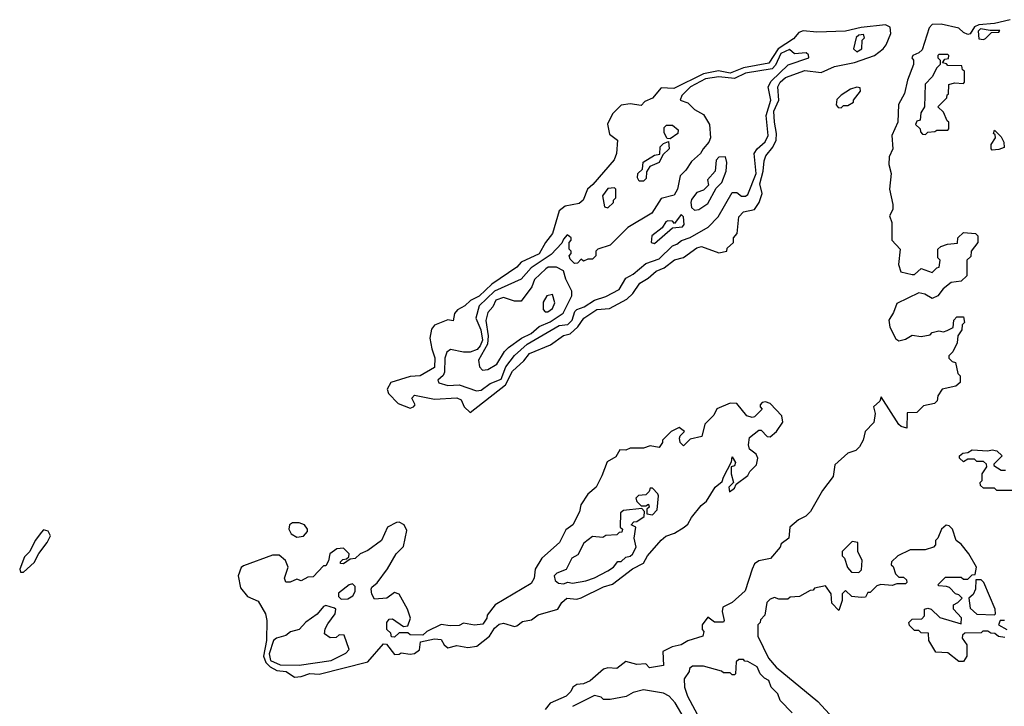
# Model space of a CAD drawing. Extents: x 2769579 to 2883812, y 684207 to 828660.
# Tile 289 of 505: x 2805868 to 2810299, y 817079 to 820166. Entities that reach past the tile are written whole.
import ezdxf

# ---------------------------------------------------------------- set-up
doc = ezdxf.new("R2010")
doc.units = 0

msp = doc.modelspace()

# ---------------------------------------------------------------- linework, layer by layer
at = {"layer": '0CON02XD'}
for points in [[(2807895, 818400), (2808054, 818525), (2808085, 818586.2), (2808137, 818633), (2808162.5, 818665), (2808255.9, 818704.1), (2808315, 818746.2), (2808345.8, 818754.2), (2808380, 818785), (2808406.7, 818825), (2808465, 818863.3), (2808521.7, 818868.3), (2808600.7, 818909.3), (2808627.5, 818935), (2808658.3, 818981.7), (2808696.1, 819003.9), (2808732.5, 819035), (2808768.8, 819051.2), (2808815, 819086.7), (2808855, 819096.7), (2808915, 819141.2), (2808936.1, 819146.1), (2809015, 819117.5), (2809050, 819125), (2809051.7, 819138.3), (2809080, 819165), (2809080, 819185), (2809097.5, 819205), (2809105, 819280), (2809125, 819302.5), (2809175, 819312.5), (2809195.9, 819344.1), (2809210, 819385), (2809198.8, 819428.8), (2809214.2, 819485), (2809218, 819532), (2809225.9, 819554.1), (2809257.3, 819592.7), (2809272, 819625), (2809274, 819655), (2809264.2, 819705), (2809262.5, 819755), (2809284.2, 819805), (2809280, 819865), (2809290, 819885), (2809315, 819905.8), (2809401.7, 819938.3), (2809475, 819928.6), (2809535, 819955.8), (2809625, 819974.2), (2809715, 820005.7), (2809753.8, 820035), (2809766.9, 820053.1), (2809788.9, 820105), (2809785, 820133.3), (2809765, 820142.9), (2809655, 820131.8), (2809585, 820115.4), (2809455, 820110.9), (2809394.4, 820115.6), (2809375, 820108.6), (2809350.2, 820079.8), (2809281.1, 820035), (2809239.2, 819970.8), (2809125, 819950), (2809065, 819926.7), (2809013.5, 819936.5), (2808945, 819923.1), (2808812.3, 819857.7), (2808755, 819860), (2808716.4, 819813.6), (2808681.7, 819798.3), (2808665, 819780), (2808615, 819787.5), (2808575, 819782.5), (2808535, 819742.5), (2808513.9, 819696.1), (2808521.7, 819651.7), (2808557.5, 819625), (2808553.3, 819565), (2808543.6, 819536.4), (2808446.7, 819425), (2808422.5, 819405), (2808403.3, 819355), (2808385, 819340), (2808322.3, 819327.7), (2808295, 819307.5), (2808266, 819205), (2808234, 819165), (2808205, 819114), (2808125, 819076.7), (2808105, 819053.3), (2807992.1, 818977.9), (2807935, 818922.5), (2807895.9, 818904.1), (2807870.5, 818879.5), (2807837.7, 818862.3), (2807823.8, 818845), (2807818.3, 818811.7), (2807795, 818816.7), (2807735, 818793.3), (2807721.2, 818775), (2807714, 818735), (2807723, 818687), (2807736.1, 818646.1), (2807735, 818602.5), (2807670, 818565), (2807625, 818561.2), (2807537.5, 818535), (2807520.8, 818505), (2807527.5, 818485), (2807571.1, 818441.1), (2807625, 818420), (2807640, 818425), (2807647.5, 818435), (2807632.5, 818465), (2807645, 818477.5), (2807735, 818460), (2807835, 818466.7), (2807855, 818457.5), (2807867.5, 818425), (2807895, 818400)], [(2810325, 820166.4), (2810255, 820148.8), (2810185, 820143.1), (2810165.7, 820135), (2810145, 820103.3), (2810135, 820100), (2810115, 820108.8), (2810095, 820127.8), (2810015, 820146.4), (2809975, 820144.4), (2809960.9, 820129.1), (2809929.1, 820030.9), (2809915, 820017.1), (2809887.5, 820005), (2809882.5, 819995), (2809890, 819985), (2809890, 819965), (2809863.3, 819895), (2809850, 819835), (2809823.3, 819785), (2809820, 819705), (2809792.5, 819645), (2809797.5, 819585), (2809780.7, 819549.3), (2809780, 819515), (2809790, 819475), (2809782.5, 819405), (2809797.5, 819335), (2809797, 819313), (2809782.5, 819285), (2809792.5, 819255), (2809793.3, 819175), (2809830, 819135), (2809822.5, 819065), (2809833, 819033), (2809885, 819020), (2809895, 819020), (2809925, 819047.5), (2809975, 819030), (2809995, 819050), (2810006.4, 819053.6), (2810010, 819085), (2810000, 819095), (2810000, 819135), (2810013, 819147), (2810043, 819157), (2810088.3, 819161.7), (2810090, 819185), (2810115, 819210), (2810170, 819205), (2810180, 819195), (2810180, 819165), (2810150, 819125), (2810148.3, 819101.7), (2810130, 819085), (2810130, 819015), (2810105, 818990), (2810060, 818985), (2810023.6, 818956.4), (2810000, 818925), (2809975, 818912.5), (2809941.7, 818931.7), (2809915, 818937.5), (2809815, 818890), (2809800.7, 818849.3), (2809780, 818815), (2809783.6, 818783.6), (2809810.7, 818730.7), (2809825, 818722.5), (2809855, 818730), (2809885, 818747.5), (2809925, 818742.5), (2809965, 818750), (2809975, 818760), (2810005, 818767.5), (2810025, 818762.5), (2810041.7, 818768.3), (2810068.3, 818781.7), (2810072.5, 818815), (2810085, 818830), (2810115, 818830), (2810120, 818805), (2810110, 818795), (2810108.3, 818771.7), (2810090, 818745), (2810087, 818713), (2810067, 818673), (2810050, 818655), (2810050, 818645), (2810065, 818630), (2810080, 818625), (2810090, 818575), (2810100, 818565), (2810100, 818535), (2810081.7, 818518.3), (2810020, 818505), (2810000, 818475), (2809997, 818453), (2809985, 818440), (2809935, 818430), (2809905, 818400), (2809861.7, 818398.3), (2809860, 818330), (2809835, 818336.7), (2809825, 818346.7), (2809745, 818470), (2809738.3, 818451.7), (2809710, 818425), (2809717.5, 818395), (2809712.5, 818355), (2809673.3, 818315), (2809663.3, 818275), (2809647.5, 818245), (2809630.7, 818229.3), (2809595, 818216.7), (2809535.9, 818164.1), (2809528.3, 818111.7), (2809481.2, 818048.8), (2809427.5, 817955), (2809406.1, 817933.9), (2809372.7, 817917.3), (2809333.3, 817885), (2809330, 817835), (2809295, 817810), (2809290, 817795), (2809246.4, 817743.6), (2809195, 817733.3), (2809175, 817720), (2809164.2, 817695.8), (2809132.3, 817597.7), (2809073.6, 817546.4), (2809032.5, 817525), (2809028.8, 817505), (2809038.8, 817465), (2809035, 817457.5), (2808995, 817457.5), (2808965, 817480), (2808940, 817445), (2808940, 817425), (2808947.5, 817415), (2808942.5, 817395), (2808875, 817373.8), (2808845, 817356), (2808804.2, 817345.8), (2808762.5, 817325), (2808765, 817262.5), (2808702.5, 817252.5), (2808685, 817270), (2808645, 817267.5), (2808595, 817280), (2808555, 817248.8), (2808515, 817251.2), (2808495, 817246.2), (2808435, 817193.3), (2808405, 817180), (2808375, 817176.7), (2808357.5, 817165), (2808347.5, 817145), (2808327.5, 817125), (2808255, 817092.5), (2808233.3, 817065)], [(2810205, 820077.5), (2810215, 820082.5), (2810241.7, 820108.3), (2810275, 820110), (2810278.3, 820118.3), (2810235, 820117.5), (2810192.5, 820125), (2810181.2, 820115), (2810185, 820080), (2810205, 820077.5)], [(2809635, 820022.5), (2809657.5, 820035), (2809660, 820075), (2809670, 820085), (2809665, 820100), (2809645, 820097.5), (2809633, 820087), (2809620, 820035), (2809635, 820022.5)], [(2807923, 818497), (2807945, 818500), (2807985, 818531.2), (2808035, 818550), (2808056.2, 818605), (2808095, 818656.7), (2808152.1, 818707.9), (2808295, 818791.2), (2808335, 818796.2), (2808353.8, 818815), (2808366.1, 818853.9), (2808375, 818863.3), (2808407.5, 818875), (2808454.1, 818905.9), (2808505, 818921.2), (2808565, 818953.3), (2808596.1, 819003.9), (2808628.3, 819021.7), (2808685, 819070), (2808745, 819091.2), (2808805, 819150), (2808825, 819156.7), (2808846.4, 819173.6), (2808885, 819186.7), (2808966.1, 819233.9), (2809010.7, 819279.3), (2809075, 819390), (2809095, 819390), (2809117, 819373), (2809135, 819372.5), (2809145, 819380), (2809182.5, 819475), (2809173.8, 819565), (2809186.7, 819585), (2809222.3, 819617.7), (2809236, 819645), (2809227.5, 819735), (2809248, 819805), (2809236.2, 819865), (2809250.3, 819889.7), (2809326.4, 819963.6), (2809420, 819995), (2809418.3, 820008.3), (2809407.5, 820017.5), (2809355, 820012.5), (2809333, 820033), (2809293.3, 820015), (2809268.6, 819961.4), (2809254.2, 819945.8), (2809135, 819926), (2809085, 819902), (2809015, 819910), (2808955, 819900), (2808886.2, 819865), (2808847.5, 819825), (2808840, 819805), (2808875, 819792.5), (2808905, 819762.5), (2808945, 819740), (2808972.5, 819695), (2808977.5, 819635), (2808970, 819615), (2808943.6, 819586.4), (2808932.5, 819565), (2808890.7, 819529.3), (2808865, 819490), (2808840, 819465), (2808827.5, 819405), (2808813, 819377), (2808755, 819362.5), (2808713, 819297), (2808605, 819232.5), (2808525, 819152.5), (2808470, 819135), (2808460, 819125), (2808460, 819105), (2808445, 819090), (2808425, 819090), (2808405, 819080), (2808395, 819090), (2808378.3, 819071.7), (2808365, 819070), (2808345, 819090), (2808340, 819105), (2808350, 819115), (2808350, 819125), (2808340, 819135), (2808340, 819165), (2808350, 819175), (2808350, 819185), (2808341.7, 819191.7), (2808331.7, 819198.3), (2808315, 819180), (2808308.3, 819161.7), (2808259.3, 819110.7), (2808169.5, 819050.5), (2808125, 819000), (2808005, 818946), (2807935, 818880), (2807920, 818825), (2807942.5, 818772.5), (2807950, 818725), (2807940.2, 818699.8), (2807926.3, 818683.7), (2807895, 818670.8), (2807865, 818670.8), (2807807, 818683), (2807789.3, 818670.7), (2807781.2, 818645), (2807779.2, 818580.8), (2807773.8, 818566.2), (2807750, 818545), (2807753.6, 818533.6), (2807795, 818521.2), (2807845, 818523.8), (2807923, 818497)], [(2809945, 819650), (2809955, 819660), (2809987, 819663), (2809995, 819670), (2810045, 819670), (2810050, 819675), (2810050, 819705), (2810041.7, 819711.7), (2810025, 819750), (2810000, 819775), (2810040, 819815), (2810041.7, 819828.3), (2810048.3, 819831.7), (2810050, 819875), (2810075, 819882.5), (2810115, 819880), (2810120, 819885), (2810120, 819935), (2810111.7, 819941.7), (2810108.3, 819958.3), (2810045, 819960), (2810038.3, 819968.3), (2810021.7, 819971.7), (2810031.7, 819988.3), (2810048.3, 819991.7), (2810050, 820005), (2810045, 820010), (2810005, 820010), (2810000, 820005), (2810000, 819995), (2810010, 819985), (2810010, 819965), (2809995, 819950), (2809975, 819910), (2809943, 819877), (2809940, 819775), (2809923, 819747), (2809920, 819715), (2809905, 819710), (2809900, 819695), (2809920, 819675), (2809921.7, 819661.7), (2809931.7, 819651.7), (2809945, 819650)], [(2809565, 819770), (2809575, 819780), (2809595, 819780), (2809620, 819795), (2809620, 819805), (2809652.5, 819845), (2809650, 819860), (2809635, 819862.5), (2809606.7, 819853.3), (2809565, 819827.5), (2809545, 819807.5), (2809543, 819783), (2809551.7, 819771.7), (2809565, 819770)], [(2808795, 819630), (2808781.7, 819631.7), (2808768.3, 819658.3), (2808768.3, 819681.7), (2808778.3, 819691.7), (2808805, 819692.5), (2808831.7, 819671.7), (2808830, 819655), (2808795, 819630)], [(2810245, 819580), (2810240, 819585), (2810240, 819605), (2810260, 819635), (2810258.3, 819648.3), (2810250, 819655), (2810255, 819670), (2810285, 819640), (2810297.5, 819615), (2810298.3, 819591.7), (2810275, 819582.5), (2810245, 819580)], [(2808675, 819440), (2808655, 819440), (2808647.5, 819455), (2808650, 819475), (2808670, 819495), (2808673.9, 819526.1), (2808725, 819557.5), (2808748.3, 819561.7), (2808750, 819595), (2808765, 819610), (2808788.3, 819618.3), (2808790, 819585), (2808761.7, 819558.3), (2808746.4, 819523.6), (2808703.3, 819506.7), (2808688.3, 819481.7), (2808687, 819453), (2808675, 819440)], [(2808905, 819310), (2808925, 819312.5), (2808965, 819340), (2809001.7, 819408.3), (2809027.5, 819435), (2809047.5, 819485), (2809050, 819525), (2809045, 819550), (2809015, 819547.5), (2809002.5, 819535), (2808997.5, 819485), (2808963, 819447), (2808968.3, 819421.7), (2808945, 819400), (2808915, 819390), (2808891.7, 819358.3), (2808887.5, 819345), (2808891.7, 819321.7), (2808905, 819310)], [(2808515, 819320), (2808540, 819345), (2808540, 819355), (2808550, 819365), (2808550, 819405), (2808545, 819410), (2808515, 819407.5), (2808490, 819375), (2808500, 819325), (2808515, 819320)], [(2808725, 819160), (2808805, 819230), (2808850, 819235), (2808857.5, 819245), (2808855, 819280), (2808845, 819290), (2808815, 819250), (2808805, 819260), (2808785, 819262.5), (2808775, 819257.5), (2808759.3, 819230.7), (2808712.5, 819195), (2808710, 819165), (2808725, 819160)], [(2807950.7, 818590.7), (2807975, 818593.8), (2808015, 818616.7), (2808050, 818675), (2808067.7, 818692.3), (2808125.8, 818734.2), (2808170, 818755), (2808205, 818786.2), (2808255, 818808), (2808314, 818846), (2808352.5, 818925), (2808352.5, 818945), (2808325, 819000), (2808315, 819036.7), (2808283, 819053), (2808246.4, 819053.6), (2808235, 819046.7), (2808185, 818997.5), (2808173.3, 818965), (2808125, 818900), (2808095, 818900), (2808045, 818916.7), (2808011.2, 818905), (2807996.7, 818875), (2807975, 818850), (2807966.1, 818813.9), (2807975.8, 818745), (2807972.7, 818707.3), (2807932.5, 818635), (2807937.5, 818605), (2807950.7, 818590.7)], [(2808233, 818853), (2808245, 818853.3), (2808265, 818867.5), (2808276.4, 818893.6), (2808265, 818930), (2808240, 818925), (2808223.6, 818896.4), (2808223, 818863), (2808233, 818853)], [(2807105, 817210), (2807135, 817212.5), (2807173.9, 817226.1), (2807215, 817223.3), (2807435, 817278.8), (2807505, 817360), (2807518.3, 817358.3), (2807555, 817312.5), (2807575, 817313.3), (2807585, 817320), (2807625, 817313.3), (2807645, 817316.7), (2807667, 817333), (2807671.7, 817368.3), (2807735, 817382.5), (2807765, 817380), (2807777.5, 817355), (2807795, 817342.5), (2807835, 817352.5), (2807885, 817343.3), (2807925, 817350), (2807982.5, 817395), (2808005, 817430), (2808025, 817447.5), (2808045, 817452.5), (2808095, 817437.5), (2808105, 817440), (2808130.5, 817459.5), (2808171.7, 817468.3), (2808200.5, 817489.5), (2808290, 817515), (2808307.5, 817545), (2808330, 817565), (2808375, 817561.2), (2808395, 817566.2), (2808495, 817616.7), (2808535, 817628.8), (2808625, 817696.7), (2808675, 817722.5), (2808692.5, 817755), (2808755, 817826.7), (2808776.4, 817843.6), (2808815, 817856.7), (2808857.5, 817885), (2808875, 817897.5), (2808891.7, 817928.3), (2808935, 817982.5), (2808958.3, 818001.7), (2808997.5, 818065), (2809030, 818090), (2809035, 818110), (2809071.7, 818178.3), (2809075, 818200), (2809090, 818175), (2809085, 818160), (2809070, 818155), (2809070, 818125), (2809080, 818085), (2809060, 818065), (2809063, 818043), (2809085, 818060), (2809091.7, 818078.3), (2809145, 818117.5), (2809153.3, 818135), (2809183.3, 818165), (2809190, 818195), (2809183, 818213), (2809152.5, 818235), (2809147.5, 818255), (2809151.7, 818288.3), (2809195, 818320), (2809205, 818320), (2809231.7, 818291.7), (2809245, 818290), (2809273.3, 818315), (2809303, 818357), (2809297.5, 818385), (2809245, 818440), (2809225, 818447.5), (2809210, 818445), (2809200, 818435), (2809200, 818425), (2809210, 818415), (2809175, 818380), (2809165, 818377.5), (2809140, 818385), (2809095, 818440), (2809065, 818442.5), (2809005, 818416.7), (2808992.5, 818387.5), (2808951.7, 818348.3), (2808938.3, 818291.7), (2808885, 818280), (2808855, 818250), (2808840, 818265), (2808837.5, 818285), (2808840, 818295), (2808860, 818315), (2808835, 818332.5), (2808800, 818315), (2808760, 818275), (2808760, 818265), (2808745, 818242.5), (2808705, 818250), (2808675, 818240), (2808615, 818240), (2808595, 818230), (2808568.3, 818231.7), (2808550, 818200), (2808511.7, 818178.3), (2808487.5, 818115), (2808462.5, 818065), (2808425, 818032.5), (2808392.5, 817985), (2808387, 817953), (2808357.5, 817895), (2808325, 817872.5), (2808297.5, 817815), (2808217.5, 817745), (2808187.5, 817695), (2808182.5, 817655), (2808169.3, 817630.7), (2808007.5, 817535), (2807971.7, 817488.3), (2807970, 817475), (2807951.7, 817448.3), (2807915, 817443.8), (2807865, 817452.5), (2807845, 817442.5), (2807805, 817440), (2807765, 817446.7), (2807700, 817415), (2807681.7, 817398.3), (2807625, 817400), (2807615, 817410), (2807575, 817410), (2807555, 817390), (2807541.7, 817391.7), (2807538.3, 817408.3), (2807520, 817425), (2807520, 817455), (2807530, 817470), (2807545, 817472.5), (2807595, 817437.5), (2807615, 817440), (2807626.2, 817475), (2807613.3, 817515), (2807575, 817582.5), (2807555, 817590), (2807520, 817565), (2807465, 817560), (2807453, 817583), (2807450, 817605), (2807452.5, 817615), (2807476.4, 817633.6), (2807523.6, 817696.4), (2807562.5, 817765), (2807595, 817797.5), (2807609.5, 817869.5), (2807597.5, 817895), (2807575, 817906.7), (2807564.1, 817905.9), (2807523.3, 817885), (2807496.7, 817825), (2807435, 817780), (2807400, 817765), (2807377, 817743), (2807355, 817740), (2807325, 817720), (2807311.7, 817721.7), (2807311.7, 817728.3), (2807321.7, 817738.3), (2807338.3, 817741.7), (2807348.3, 817751.7), (2807350, 817765), (2807325, 817790), (2807295, 817786.7), (2807263.3, 817765), (2807257.5, 817732.5), (2807245, 817710), (2807235, 817710), (2807188.3, 817661.7), (2807165, 817660), (2807135, 817642.5), (2807115, 817650), (2807085, 817637.5), (2807065, 817637.5), (2807060, 817655), (2807076.2, 817705), (2807063.3, 817735), (2807035, 817758.8), (2807005, 817758), (2806875, 817711.2), (2806865, 817702.5), (2806851.2, 817665), (2806861.7, 817611.7), (2806892.1, 817572.1), (2806941.2, 817551.2), (2806974.2, 817494.2), (2806980, 817465), (2806978.1, 817375), (2806965.6, 817305), (2806975.4, 817275.4), (2806995, 817255.7), (2807025, 817240), (2807067.5, 817235), (2807105, 817210)], [(2810355, 818050), (2810265, 818050), (2810255, 818060), (2810205, 818060), (2810191.7, 818071.7), (2810190, 818085), (2810200, 818095), (2810200, 818125), (2810220, 818155), (2810218.3, 818168.3), (2810205, 818180), (2810175, 818180), (2810165, 818190), (2810135, 818190), (2810115, 818177.5), (2810097.5, 818195), (2810097.5, 818205), (2810113, 818217), (2810135, 818220), (2810155, 818232.5), (2810225, 818227.5), (2810245, 818232.5), (2810265, 818227.5), (2810290, 818205), (2810251.7, 818168.3), (2810251.7, 818161.7), (2810285, 818140), (2810305, 818140)], [(2808715, 817940), (2808737, 817963), (2808742.5, 818025), (2808740, 818035), (2808715, 818060), (2808705, 818060), (2808700, 818045), (2808685, 818030), (2808653, 818027), (2808640, 818015), (2808645, 818000), (2808665, 817980), (2808685, 817980), (2808698.3, 817988.3), (2808700, 817975), (2808690, 817965), (2808690, 817945), (2808715, 817940)], [(2808315, 817630), (2808335, 817637.5), (2808355, 817632.5), (2808415, 817642.5), (2808455, 817656.7), (2808515, 817687.5), (2808540, 817705), (2808560, 817730), (2808575, 817730), (2808595, 817750), (2808615, 817753.3), (2808625, 817762.5), (2808642.5, 817795), (2808633.3, 817835), (2808640, 817885), (2808620, 817895), (2808631.7, 817908.3), (2808645, 817910), (2808678.3, 817931.7), (2808680, 817955), (2808668.3, 817968.3), (2808585, 817960), (2808571.7, 817948.3), (2808570, 817885), (2808580, 817875), (2808578.3, 817861.7), (2808565, 817860), (2808555, 817850), (2808505, 817847.5), (2808491.7, 817838.3), (2808445, 817842.5), (2808407, 817813), (2808379.3, 817760.7), (2808352.5, 817745), (2808326.4, 817693.6), (2808285, 817677.5), (2808273.3, 817665), (2808277.5, 817645), (2808293, 817633), (2808315, 817630)], [(2805871.7, 817681.7), (2805885, 817682.5), (2805933.3, 817725), (2805953.8, 817766.2), (2805991.2, 817815), (2806006.2, 817845), (2805995, 817866.7), (2805975, 817872.5), (2805965, 817862.5), (2805936.7, 817825), (2805912.5, 817775), (2805889.3, 817750.7), (2805867.5, 817695), (2805871.7, 817681.7)], [(2807115, 817840), (2807145, 817843.3), (2807163.3, 817865), (2807163.3, 817875), (2807150, 817895), (2807125, 817903.8), (2807095, 817903.3), (2807082.5, 817895), (2807078.8, 817875), (2807090, 817855), (2807115, 817840)], [(2810301.7, 817388.3), (2810273, 817393), (2810257, 817407), (2810238.3, 817408.3), (2810225, 817417.5), (2810203, 817417), (2810195, 817410), (2810121.7, 817408.3), (2810111.7, 817398.3), (2810110, 817385), (2810130, 817355), (2810130, 817305), (2810115, 817280), (2810095, 817280), (2810045, 817320), (2809991.7, 817321.7), (2809960, 817375), (2809958.3, 817408.3), (2809925, 817410), (2809915, 817420), (2809895, 817420), (2809871.7, 817441.7), (2809870, 817455), (2809885, 817470), (2809928.3, 817471.7), (2809940, 817485), (2809940, 817515), (2809955, 817520), (2809970, 817515), (2810008.3, 817478.3), (2810105, 817450), (2810107, 817477), (2810070, 817515), (2810070, 817535), (2810090, 817545), (2810110, 817565), (2810095, 817580), (2810080, 817585), (2810053, 817613), (2810038.3, 817618.3), (2810005, 817620), (2810000, 817625), (2810035, 817660), (2810105, 817660), (2810115, 817650), (2810135, 817650), (2810155, 817670), (2810168.3, 817671.7), (2810173.3, 817705), (2810138.8, 817765), (2810105, 817807.5), (2810082.5, 817825), (2810066.2, 817875), (2810050.7, 817890.7), (2810037, 817893), (2810016.7, 817875), (2810000, 817835), (2809990, 817825), (2809990, 817805), (2809980, 817795), (2809943, 817783), (2809875, 817782.5), (2809820, 817755), (2809791.7, 817728.3), (2809790, 817715), (2809798.3, 817708.3), (2809810, 817675), (2809825, 817660), (2809845, 817660), (2809858.3, 817648.3), (2809860, 817635), (2809855, 817630), (2809815, 817630), (2809795, 817622.5), (2809743, 817627), (2809725, 817620), (2809695, 817590), (2809685, 817590), (2809675, 817570), (2809655, 817567.5), (2809613, 817573), (2809585, 817600), (2809570, 817585), (2809570, 817555), (2809555, 817510), (2809523, 817543), (2809520, 817585), (2809495, 817620), (2809445, 817610), (2809438.3, 817601.7), (2809425, 817600), (2809377, 817573), (2809335, 817570), (2809325, 817560), (2809285, 817560), (2809265, 817567.5), (2809245, 817560), (2809230, 817545), (2809221.7, 817488.3), (2809201.7, 817468.3), (2809200, 817455), (2809190, 817445), (2809190, 817395), (2809237.5, 817295), (2809272.5, 817255), (2809460, 817100), (2809615, 816932.5)], [(2809645, 817680), (2809657, 817693), (2809660, 817735), (2809640, 817775), (2809640, 817815), (2809615, 817820), (2809570, 817775), (2809570, 817755), (2809580, 817745), (2809593, 817703), (2809611.7, 817681.7), (2809645, 817680)], [(2810255, 817490), (2810260, 817495), (2810257.5, 817515), (2810207.5, 817635), (2810195, 817647.5), (2810171.7, 817648.3), (2810170, 817605), (2810158.3, 817581.7), (2810140, 817565), (2810145, 817520), (2810175, 817492.5), (2810255, 817490)], [(2807315, 817560), (2807345, 817562.5), (2807367.5, 817575), (2807376.7, 817595), (2807377, 817617), (2807365, 817630), (2807350, 817625), (2807303, 817587), (2807303, 817573), (2807315, 817560)], [(2807125, 817263.8), (2807270, 817285), (2807335, 817317.5), (2807350, 817335), (2807328.3, 817398.3), (2807305, 817400), (2807291.7, 817388.3), (2807265, 817387.5), (2807240, 817405), (2807243, 817427), (2807255, 817450), (2807287.5, 817495), (2807290, 817515), (2807285, 817520), (2807245, 817532.5), (2807235, 817527.5), (2807206.2, 817493.8), (2807155, 817457.5), (2807126.1, 817423.9), (2807086.4, 817413.6), (2807065, 817397.5), (2807024.1, 817385.9), (2807010, 817375), (2806990.6, 817315), (2806996, 817285), (2807040, 817265), (2807125, 817263.8)], [(2810300, 817465), (2810280, 817465), (2810272.5, 817445), (2810310, 817425)], [(2809345, 817050), (2809290, 817105), (2809280, 817135), (2809250, 817165), (2809240, 817195), (2809220, 817205), (2809200, 817225), (2809186.4, 817256.4), (2809145, 817280), (2809131.7, 817281.7), (2809125, 817290), (2809105, 817290), (2809091.7, 817278.3), (2809090, 817225), (2809085, 817220), (2809075, 817220), (2809065, 817230), (2809035, 817230), (2809027, 817237), (2808945, 817260), (2808895, 817260), (2808881.7, 817248.3), (2808880, 817235), (2808858.3, 817201.7), (2808860, 817165), (2808873.8, 817125), (2809006.7, 816875)], [(2808857.5, 817025), (2808817.5, 817095), (2808790, 817125), (2808765, 817137.5), (2808675, 817152.5), (2808628.3, 817141.7), (2808597, 817123), (2808525, 817110), (2808495, 817110), (2808485, 817120), (2808455, 817127.5), (2808355, 817077.5)]]:
    msp.add_lwpolyline(points, dxfattribs=at)

doc.saveas('drawing.dxf')
